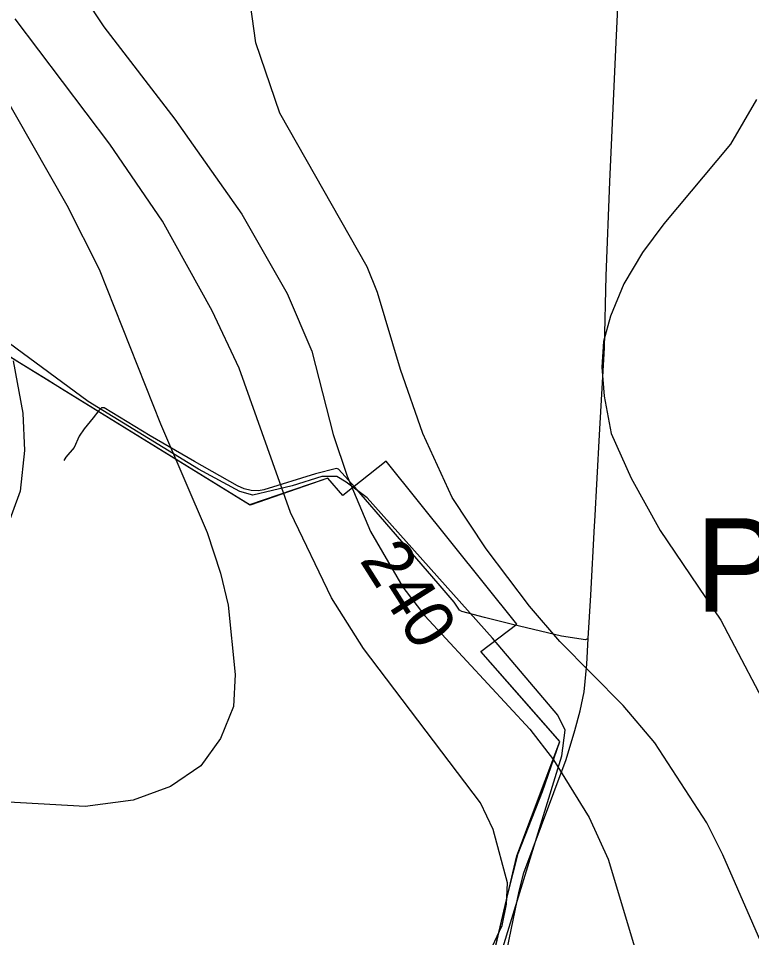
# Model space of a CAD drawing. Extents: x -662620 to -656370, y -1067090 to -1062990.
# Drawn here: x -657366.5 to -657170, y -1064271.2 to -1064024.9 of the extents above; entities that cross this region are included whole.
import ezdxf

# ---------------------------------------------------------------- set-up
doc = ezdxf.new("R2010")
doc.units = 0
for name, color, linetype in [('Agrotechnicka_opatreni_hrazkovani_a_dulkovani__mulcovani', 7, 'Continuous'), ('OBVOD_PÚ', 7, 'Continuous'), ('ORNÁ_PŮDA_-_STÁVAJÍCÍ', 7, 'Continuous'), ('SDELOVACÍ_VEDENÍ_-_PODZEMNÍ', 7, 'Continuous'), ('VRSTEVNICE_ZDŮRAZNĚNÁ', 7, 'Continuous'), ('VRSTEVNICE_ZDŮRAZNĚNÁ_-_POPIS', 7, 'Continuous'), ('VRSTEVNICE_ZÁKLADNÍ', 7, 'Continuous')]:
    doc.layers.add(name, color=color, linetype=linetype)

msp = doc.modelspace()

# ---------------------------------------------------------------- linework, layer by layer
at = {"layer": 'Agrotechnicka_opatreni_hrazkovani_a_dulkovani__mulcovani'}
msp.add_lwpolyline([(-657149.26, -1064404.86), (-657177.32, -1064393.81), (-657187.35, -1064385.28), (-657205.89, -1064365.2), (-657221.92, -1064349.13), (-657235.95, -1064336.58), (-657243.47, -1064327.54), (-657244.97, -1064320.51), (-657244.97, -1064312.48), (-657238.42, -1064279.66), (-657220.88, -1064222.43), (-657219.92, -1064215.58), (-657221.92, -1064211.56), (-657239.46, -1064190.98), (-657273.03, -1064153.32), (-657278.6, -1064149.16), (-657281.11, -1064147.65), (-657285.12, -1064147.65), (-657293.14, -1064150.16), (-657303.66, -1064152.67), (-657307.17, -1064151.67), (-657318.19, -1064145.64), (-657347.75, -1064127.57), (-657377.82, -1064105.48)], dxfattribs=at)
at = {"layer": 'OBVOD_PÚ'}
for points in [[(-657304.33, -1064155.33), (-657392.61, -1064100.95)], [(-657267.89, -1064143.51), (-657279.49, -1064152.7)], [(-657232.9, -1064187.18), (-657267.89, -1064143.51)], [(-657283.58, -1064148.11), (-657304.33, -1064155.33)], [(-657279.49, -1064152.7), (-657283.58, -1064148.11)], [(-657242.57, -1064194.48), (-657232.9, -1064187.18)], [(-657221.35, -1064218.63), (-657242.57, -1064194.48)], [(-657232.86, -1064249.29), (-657221.35, -1064218.63)], [(-657242.51, -1064290.34), (-657232.86, -1064249.29)]]:
    msp.add_lwpolyline(points, dxfattribs=at)
at = {"layer": 'ORNÁ_PŮDA_-_STÁVAJÍCÍ'}
for p, q in [((-657366.22, -1064117.2), (-657392.61, -1064100.95)), ((-657358.64, -1064121.8), (-657366.22, -1064117.2)), ((-657354.96, -1064124.14), (-657358.64, -1064121.8)), ((-657304.52, -1064155.21), (-657354.96, -1064124.14)), ((-657267.89, -1064143.51), (-657279.49, -1064152.7)), ((-657232.9, -1064187.18), (-657267.89, -1064143.51)), ((-657283.58, -1064148.11), (-657292.77, -1064151.2)), ((-657279.49, -1064152.7), (-657283.58, -1064148.11)), ((-657292.77, -1064151.2), (-657304.52, -1064155.21)), ((-657242.57, -1064194.48), (-657232.9, -1064187.18)), ((-657230.86, -1064207.81), (-657242.57, -1064194.48)), ((-657224.39, -1064215.12), (-657230.86, -1064207.81)), ((-657221.35, -1064218.63), (-657224.39, -1064215.12)), ((-657225.98, -1064232.01), (-657221.35, -1064218.63)), ((-657232.58, -1064248.61), (-657225.98, -1064232.01)), ((-657235.19, -1064259.2), (-657232.58, -1064248.61)), ((-657242.51, -1064290.34), (-657235.19, -1064259.2))]:
    msp.add_line(p, q, dxfattribs=at)
msp.add_lwpolyline([(-657242.51, -1064290.34), (-657235.19, -1064259.2), (-657232.58, -1064248.61), (-657225.98, -1064232.01), (-657221.35, -1064218.63), (-657224.39, -1064215.12), (-657230.86, -1064207.81), (-657242.57, -1064194.48), (-657232.9, -1064187.18), (-657267.89, -1064143.51), (-657279.49, -1064152.7), (-657283.58, -1064148.11), (-657292.77, -1064151.2), (-657304.52, -1064155.21), (-657354.96, -1064124.14), (-657358.64, -1064121.8), (-657366.22, -1064117.2), (-657392.61, -1064100.95)], dxfattribs=at)
at = {"layer": 'SDELOVACÍ_VEDENÍ_-_PODZEMNÍ'}
for points in [[(-657213.76, -1064191), (-657213.08, -1064179.42), (-657212.06, -1064160.85), (-657211.97, -1064159.66), (-657210.78, -1064136.52), (-657209.38, -1064113.18), (-657208.92, -1064093.89), (-657208.01, -1064068.75), (-657206.4, -1064033.25), (-657204.75, -1063999.55), (-657203.12, -1063960.16), (-657201.16, -1063921.09), (-657201.13, -1063920.08)], [(-657213.76, -1064191), (-657213.08, -1064179.42), (-657212.06, -1064160.85), (-657211.97, -1064159.66), (-657210.78, -1064136.52), (-657209.38, -1064113.18), (-657208.92, -1064093.89), (-657208.01, -1064068.75), (-657206.4, -1064033.25), (-657204.75, -1063999.55), (-657203.12, -1063960.16), (-657201.16, -1063921.09), (-657201.13, -1063920.08)], [(-657213.76, -1064191), (-657213.08, -1064179.42), (-657212.06, -1064160.85), (-657211.97, -1064159.66), (-657210.78, -1064136.52), (-657209.38, -1064113.18), (-657208.92, -1064093.89), (-657208.01, -1064068.75), (-657206.4, -1064033.25), (-657204.75, -1063999.55), (-657203.12, -1063960.16), (-657201.16, -1063921.09), (-657201.13, -1063920.08)], [(-657213.76, -1064191), (-657213.08, -1064179.42), (-657212.06, -1064160.85), (-657211.97, -1064159.66), (-657210.78, -1064136.52), (-657209.38, -1064113.18), (-657208.92, -1064093.89), (-657208.01, -1064068.75), (-657206.4, -1064033.25), (-657204.75, -1063999.55), (-657203.12, -1063960.16), (-657201.16, -1063921.09), (-657201.13, -1063920.08)], [(-657213.76, -1064191), (-657214.52, -1064191.4), (-657220.96, -1064190.37), (-657234.02, -1064187.3), (-657241.54, -1064185.44), (-657247.66, -1064183.8), (-657248.3, -1064183.48), (-657249.69, -1064181.35), (-657253.99, -1064176.33), (-657266.62, -1064161.73), (-657276.31, -1064150.48), (-657280.68, -1064145.64), (-657281.21, -1064145.49), (-657286.86, -1064146.91), (-657300.73, -1064151.22), (-657302.16, -1064151.45), (-657304.07, -1064151.41), (-657305.99, -1064150.96), (-657307.74, -1064150.19), (-657319.25, -1064143.63), (-657331.17, -1064136.71), (-657343.52, -1064129.28), (-657344.21, -1064129.24), (-657344.9, -1064129.97), (-657346.48, -1064131.95), (-657348.82, -1064134.87), (-657350.16, -1064136.84), (-657351.58, -1064139.91), (-657353.76, -1064142.45), (-657354.31, -1064143.35)], [(-657213.76, -1064191), (-657214.52, -1064191.4), (-657220.96, -1064190.37), (-657234.02, -1064187.3), (-657241.54, -1064185.44), (-657247.66, -1064183.8), (-657248.3, -1064183.48), (-657249.69, -1064181.35), (-657253.99, -1064176.33), (-657266.62, -1064161.73), (-657276.31, -1064150.48), (-657280.68, -1064145.64), (-657281.21, -1064145.49), (-657286.86, -1064146.91), (-657300.73, -1064151.22), (-657302.16, -1064151.45), (-657304.07, -1064151.41), (-657305.99, -1064150.96), (-657307.74, -1064150.19), (-657319.25, -1064143.63), (-657331.17, -1064136.71), (-657343.52, -1064129.28), (-657344.21, -1064129.24), (-657344.9, -1064129.97), (-657346.48, -1064131.95), (-657348.82, -1064134.87), (-657350.16, -1064136.84), (-657351.58, -1064139.91), (-657353.76, -1064142.45), (-657354.31, -1064143.35)], [(-657236.53, -1064279.39), (-657232.3, -1064258.74), (-657230.99, -1064253.78), (-657226.29, -1064241.09), (-657219.71, -1064223.43), (-657217.32, -1064215.68), (-657215.91, -1064210.41), (-657214.9, -1064205.33), (-657214.18, -1064197.91), (-657213.76, -1064191)], [(-657236.53, -1064279.39), (-657232.3, -1064258.74), (-657230.99, -1064253.78), (-657226.29, -1064241.09), (-657219.71, -1064223.43), (-657217.32, -1064215.68), (-657215.91, -1064210.41), (-657214.9, -1064205.33), (-657214.18, -1064197.91), (-657213.76, -1064191)], [(-657236.53, -1064279.39), (-657232.3, -1064258.74), (-657230.99, -1064253.78), (-657226.29, -1064241.09), (-657219.71, -1064223.43), (-657217.32, -1064215.68), (-657215.91, -1064210.41), (-657214.9, -1064205.33), (-657214.18, -1064197.91), (-657213.76, -1064191)], [(-657236.53, -1064279.39), (-657232.3, -1064258.74), (-657230.99, -1064253.78), (-657226.29, -1064241.09), (-657219.71, -1064223.43), (-657217.32, -1064215.68), (-657215.91, -1064210.41), (-657214.9, -1064205.33), (-657214.18, -1064197.91), (-657213.76, -1064191)], [(-657236.53, -1064279.39), (-657232.3, -1064258.74), (-657230.99, -1064253.78), (-657226.29, -1064241.09), (-657219.71, -1064223.43), (-657217.32, -1064215.68), (-657215.91, -1064210.41), (-657214.9, -1064205.33), (-657214.18, -1064197.91), (-657213.76, -1064191)], [(-657236.53, -1064279.39), (-657232.3, -1064258.74), (-657230.99, -1064253.78), (-657226.29, -1064241.09), (-657219.71, -1064223.43), (-657217.32, -1064215.68), (-657215.91, -1064210.41), (-657214.9, -1064205.33), (-657214.18, -1064197.91), (-657213.76, -1064191)], [(-657236.53, -1064279.39), (-657232.3, -1064258.74), (-657230.99, -1064253.78), (-657226.29, -1064241.09), (-657219.71, -1064223.43), (-657217.32, -1064215.68), (-657215.91, -1064210.41), (-657214.9, -1064205.33), (-657214.18, -1064197.91), (-657213.76, -1064191)], [(-657236.53, -1064279.39), (-657232.3, -1064258.74), (-657230.99, -1064253.78), (-657226.29, -1064241.09), (-657219.71, -1064223.43), (-657217.32, -1064215.68), (-657215.91, -1064210.41), (-657214.9, -1064205.33), (-657214.18, -1064197.91), (-657213.76, -1064191)]]:
    msp.add_lwpolyline(points, dxfattribs=at)
at = {"layer": 'VRSTEVNICE_ZDŮRAZNĚNÁ'}
msp.add_lwpolyline([(-657360.71, -1063987.98), (-657358.9, -1063995), (-657353.03, -1064011.18), (-657348.88, -1064019.18), (-657343.59, -1064027.19), (-657324.58, -1064051.91), (-657306.57, -1064077.36), (-657294.42, -1064098.65), (-657287.85, -1064114.09), (-657282.13, -1064136.39), (-657278.41, -1064147.54), (-657272.13, -1064162.4), (-657263.41, -1064177.27), (-657257.55, -1064184.99), (-657229.39, -1064215.29), (-657223.1, -1064223.58), (-657213.52, -1064239.01), (-657208.38, -1064250.16), (-657199.52, -1064279.89), (-657191.51, -1064302.19), (-657183.79, -1064317.06), (-657177.08, -1064328.2), (-657161.93, -1064350.5)], dxfattribs=at)
at = {"layer": 'VRSTEVNICE_ZÁKLADNÍ'}
for points in [[(-657150.2, -1064311.91), (-657177.65, -1064249.02), (-657181.94, -1064240.44), (-657195.94, -1064219), (-657204.38, -1064209), (-657221.39, -1064191.85), (-657229.53, -1064182.41), (-657241.11, -1064166.98), (-657250.26, -1064153.25), (-657258.12, -1064136.1), (-657264.12, -1064118.95), (-657270.27, -1064098.37), (-657272.98, -1064091.51), (-657296.43, -1064050.34), (-657302.86, -1064031.48), (-657304.29, -1064021.18)], [(-657150.2, -1064311.91), (-657177.65, -1064249.02), (-657181.94, -1064240.44), (-657195.94, -1064219), (-657204.38, -1064209), (-657221.39, -1064191.85), (-657229.53, -1064182.41), (-657241.11, -1064166.98), (-657250.26, -1064153.25), (-657258.12, -1064136.1), (-657264.12, -1064118.95), (-657270.27, -1064098.37), (-657272.98, -1064091.51), (-657296.43, -1064050.34), (-657302.86, -1064031.48), (-657304.29, -1064021.18)], [(-657240.82, -1064276.46), (-657236.82, -1064267.89), (-657235.68, -1064262.17), (-657235.39, -1064256.45), (-657239.25, -1064242.16), (-657242.68, -1064235.01), (-657273.99, -1064193.7), (-657282.56, -1064180.13), (-657293.57, -1064157.26), (-657307.36, -1064118.62), (-657314.58, -1064103.23), (-657327.87, -1064079.22), (-657342.02, -1064058.63), (-657367.32, -1064025.04)], [(-657240.82, -1064276.46), (-657236.82, -1064267.89), (-657235.68, -1064262.17), (-657235.39, -1064256.45), (-657239.25, -1064242.16), (-657242.68, -1064235.01), (-657273.99, -1064193.7), (-657282.56, -1064180.13), (-657293.57, -1064157.26), (-657307.36, -1064118.62), (-657314.58, -1064103.23), (-657327.87, -1064079.22), (-657342.02, -1064058.63), (-657367.32, -1064025.04)], [(-657372.21, -1064042.37), (-657353.46, -1064074.93), (-657344.88, -1064092.08), (-657328.44, -1064133.53), (-657315.86, -1064162.69), (-657312.29, -1064173.55), (-657310.29, -1064182.13), (-657308.43, -1064200.71), (-657308.86, -1064209.28), (-657312.29, -1064217.86), (-657317.58, -1064225.15), (-657325.73, -1064230.72), (-657335.73, -1064234.3), (-657348.6, -1064236.01), (-657378.61, -1064234.3)], [(-657372.21, -1064042.37), (-657353.46, -1064074.93), (-657344.88, -1064092.08), (-657328.44, -1064133.53), (-657315.86, -1064162.69), (-657312.29, -1064173.55), (-657310.29, -1064182.13), (-657308.43, -1064200.71), (-657308.86, -1064209.28), (-657312.29, -1064217.86), (-657317.58, -1064225.15), (-657325.73, -1064230.72), (-657335.73, -1064234.3), (-657348.6, -1064236.01), (-657378.61, -1064234.3)], [(-657168.64, -1064046.63), (-657175.65, -1064058.63), (-657193.51, -1064079.93), (-657199.23, -1064087.65), (-657204.23, -1064096.08), (-657207.81, -1064104.66), (-657209.66, -1064111.52), (-657210.09, -1064118.38), (-657209.52, -1064126.1), (-657207.66, -1064136.1), (-657202.23, -1064148.11), (-657194.51, -1064162.12), (-657178.22, -1064186.13), (-657163.5, -1064214.14)], [(-657168.64, -1064046.63), (-657175.65, -1064058.63), (-657193.51, -1064079.93), (-657199.23, -1064087.65), (-657204.23, -1064096.08), (-657207.81, -1064104.66), (-657209.66, -1064111.52), (-657210.09, -1064118.38), (-657209.52, -1064126.1), (-657207.66, -1064136.1), (-657202.23, -1064148.11), (-657194.51, -1064162.12), (-657178.22, -1064186.13), (-657163.5, -1064214.14)], [(-657367.89, -1064116.66), (-657365.32, -1064130.67), (-657364.89, -1064140.68), (-657366.03, -1064151.54), (-657369.75, -1064161.83)], [(-657367.89, -1064116.66), (-657365.32, -1064130.67), (-657364.89, -1064140.68), (-657366.03, -1064151.54), (-657369.75, -1064161.83)]]:
    msp.add_lwpolyline(points, dxfattribs=at)

# ---------------------------------------------------------------- texts
at = {"layer": 'Agrotechnicka_opatreni_hrazkovani_a_dulkovani__mulcovani'}
msp.add_text('PEO 2, mulčování', height=25, dxfattribs=at).set_placement((-657185.04, -1064183.81))
at = {"layer": 'VRSTEVNICE_ZDŮRAZNĚNÁ_-_POPIS'}
msp.add_text('240', height=13.2, rotation=302.4, dxfattribs=at).set_placement((-657275.22, -1064170.06))

doc.saveas('drawing.dxf')
